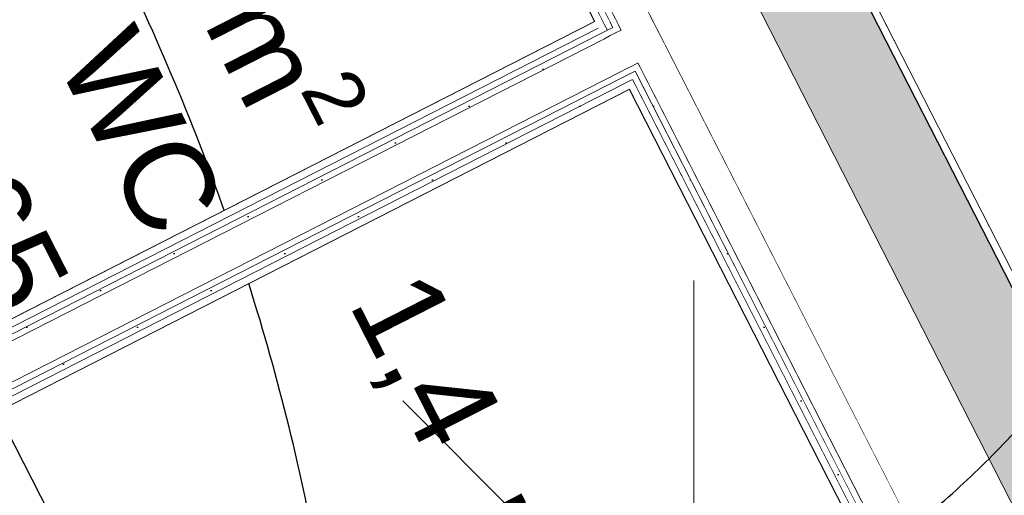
# Model space of a CAD drawing. Header units: metres. Extents: x 538891 to 1080079, y 6588829 to 13178720.
# Tile 698 of 1056: x 539908.861 to 539910.863, y 6589208.133 to 6589209.101. Entities that reach past the tile are written whole.
import ezdxf

# ---------------------------------------------------------------- set-up
doc = ezdxf.new("R2010")
doc.units = ezdxf.units.M
doc.header["$LTSCALE"] = 0.4
doc.header["$PDMODE"] = 1
doc.header["$PDSIZE"] = -2
doc.linetypes.add('openingline', pattern=[100, 62.5, -37.5])
doc.linetypes.add('Triple Dashed', pattern=[92.604163, 66.145831, -26.458332])
for name, color, linetype in [('AR', 7, 'Continuous'), ('DENDRO', 7, 'Continuous'), ('KINO_TAIMESTIK', 7, 'Continuous')]:
    doc.layers.add(name, color=color, linetype=linetype)
doc.styles.add('Arial', font='arial.ttf')
pattern_1 = [(0, (0, 0), (0, 0.075), [1e-05, -0.07499])]

msp = doc.modelspace()

# ---------------------------------------------------------------- linework, layer by layer
at = {"layer": 'AR', "color": 9, "linetype": 'Continuous', "lineweight": 9, "true_color": 0xc9c5ab, "flags": 128}
msp.add_lwpolyline([(539912.0564, 6589217.9736), (539909.313, 6589216.5734), (539909.4085, 6589216.3863), (539907.4178, 6589215.3703), (539912.6231, 6589205.1719), (539914.4267, 6589206.0924), (539914.6836, 6589205.5892), (539914.8706, 6589205.6847), (539914.932, 6589205.5644), (539917.6753, 6589206.9646)], dxfattribs=at)
at = {"layer": 'AR', "color": 7, "linetype": 'Continuous', "lineweight": 9, "flags": 128}
msp.add_lwpolyline([(539912.0564, 6589217.9736), (539909.313, 6589216.5734), (539909.4085, 6589216.3863), (539907.4178, 6589215.3703), (539912.6231, 6589205.1719), (539914.4267, 6589206.0924), (539914.6836, 6589205.5892), (539914.8706, 6589205.6847), (539914.932, 6589205.5644), (539917.6753, 6589206.9646)], dxfattribs=at)
at = {"layer": 'AR', "color": 254, "linetype": 'Continuous', "lineweight": 25, "true_color": 0xd1d1d1, "flags": 128}
for points in [[(539908.7445, 6589208.4409), (539910.0302, 6589209.0972), (539909.5915, 6589209.9567), (539908.3058, 6589209.3004)], [(539910.1006, 6589208.9591), (539908.8149, 6589208.3029), (539909.2536, 6589207.4434), (539910.5393, 6589208.0996)]]:
    msp.add_lwpolyline(points, close=True, dxfattribs=at)
at = {"layer": 'AR', "color": 7, "linetype": 'Continuous', "lineweight": 9, "flags": 128}
for points in [[(539908.7445, 6589208.4409), (539910.0302, 6589209.0972), (539909.5915, 6589209.9567), (539908.3058, 6589209.3004)], [(539910.1006, 6589208.9591), (539908.8149, 6589208.3029), (539909.2536, 6589207.4434), (539910.5393, 6589208.0996)]]:
    msp.add_lwpolyline(points, close=True, dxfattribs=at)
at = {"layer": 'DENDRO', "color": 30, "linetype": 'Continuous', "lineweight": 25, "true_color": 0xff7f00}
msp.add_open_spline([(539908.4058, 6589206.8726), (539908.3832, 6589206.8636), (539908.3606, 6589206.8547), (539907.9498, 6589206.7164), (539907.7723, 6589206.6752), (539907.6966, 6589206.6839), (539907.4656, 6589206.7708), (539907.1595, 6589206.9974), (539906.958, 6589207.5767), (539906.9147, 6589208.132), (539907.0574, 6589208.7889), (539907.1854, 6589209.363), (539907.2918, 6589210.1884), (539907.1418, 6589211.5914), (539906.6378, 6589213.1454), (539905.8218, 6589214.6753), (539905.0646, 6589215.5507), (539904.5703, 6589216.0967), (539904.2579, 6589216.7372), (539904.5264, 6589217.1815), (539905.0378, 6589217.5754), (539905.9098, 6589217.735), (539906.9281, 6589217.7177), (539908.1863, 6589217.2704), (539909.3947, 6589216.3772), (539910.1044, 6589214.7223), (539910.5528, 6589213.2227), (539911.0296, 6589211.7848), (539911.3241, 6589210.6487), (539911.5386, 6589209.4011), (539911.0332, 6589208.335), (539910.2317, 6589207.7328), (539909.4565, 6589207.3603), (539908.9862, 6589207.1356), (539908.613, 6589206.9582), (539908.4316, 6589206.8829), (539908.4187, 6589206.8777), (539908.4058, 6589206.8726)], degree=2, knots=[0, 0, 0, 0.001744, 0.001744, 0.032871, 0.063997, 0.095124, 0.126251, 0.157378, 0.188504, 0.219631, 0.250758, 0.281885, 0.313012, 0.344138, 0.375265, 0.406392, 0.437519, 0.468646, 0.499772, 0.530899, 0.562026, 0.593153, 0.624279, 0.655406, 0.686533, 0.71766, 0.748787, 0.779913, 0.81104, 0.842167, 0.873294, 0.90442, 0.935547, 0.966674, 0.997801, 0.997801, 1, 1, 1], dxfattribs=at)
msp.add_open_spline([(539906.518, 6589202.9189), (539905.3568, 6589202.4966), (539902.9154, 6589202.9171), (539901.0093, 6589204.4902), (539900.1493, 6589206.7942), (539900.5657, 6589209.2118), (539902.1471, 6589211.0953), (539904.4696, 6589211.9399), (539906.911, 6589211.5194), (539908.817, 6589209.9464), (539909.6771, 6589207.6424), (539909.2606, 6589205.2247), (539907.6793, 6589203.3412), (539906.518, 6589202.9189)], degree=2, dxfattribs=at)
at = {"layer": 'KINO_TAIMESTIK', "color": 181, "linetype": 'Continuous', "lineweight": 18, "true_color": 0x9f7fff}
for p, q in [((539910.2317, 6589206.8956), (539910.2317, 6589208.5701)), ((539909.6397, 6589208.3249), (539910.8238, 6589207.1408))]:
    msp.add_line(p, q, dxfattribs=at)

# ---------------------------------------------------------------- texts
at = {"layer": 'AR', "color": 7, "char_height": 0.18, "attachment_point": 1, "rotation": 297.0398, "line_spacing_factor": 1.004016, "style": 'Arial'}
for s, insert in [('\\A1;1,4{\\H0.9851x; } m{\\H0.9851x;\\H0.6667x;\\S2 ^ ;}', (539909.2181, 6589209.6338)), ('WC', (539909.0934, 6589209.1003)), ('165', (539908.7782, 6589208.9401)), ('\\A1;1,4{\\H0.9851x; } m{\\H0.9851x;\\H0.6667x;\\S2 ^ ;}', (539909.7348, 6589208.6295))]:
    msp.add_mtext(s, dxfattribs=dict(at, insert=insert))

# ---------------------------------------------------------------- next in the draw order: wipeouts: each hides what was drawn before it
at = {"color": 255, "linetype": 'Continuous', "lineweight": 5}
msp.add_wipeout([(539912.6231, 6589205.1719), (539908.5248, 6589213.2014), (539908.5114, 6589213.1946), (539912.6097, 6589205.165)], dxfattribs=at).dxf.layer = 'AR'

# ---------------------------------------------------------------- next in the draw order: hatches: boundary and pattern name
at = {"layer": 'AR', "linetype": 'Continuous', "lineweight": 9, "true_color": 0x6a6a6a}
h = msp.add_hatch(dxfattribs=at)
h.set_pattern_fill('STRUCTURAL_CONCRETE_0001', color=251, style=0, pattern_type=2)
h.set_pattern_definition([(90, (0, 0), (-0.6235383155, 0), [0.060000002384, -0.30000001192]), (90, (-0.3118, 0.18), (-0.6235383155, 0), [0.060000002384, -0.30000001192]), (150, (0, 0), (0.31176915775, 0.54000002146), [0.060000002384, -0.30000001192]), (150, (2e-17, 0.36), (0.31176915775, 0.54000002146), [0.060000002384, -0.30000001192]), (-150, (4e-18, 0.06), (-0.31176915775, 0.54000002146), [0.060000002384, -0.30000001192]), (-150, (3e-17, 0.42), (-0.31176915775, 0.54000002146), [0.060000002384, -0.30000001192]), (90, (-0.06, 4e-18), (-0.1200000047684, 0), [1e-05, -0.299990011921]), (90, (-0.06, 0.12001), (-0.1200000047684, 0), [1e-05, -0.299990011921]), (135, (-0.06, 0.06), (0.0848528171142, 0.0848528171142), [1e-05, -0.239990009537]), (135, (-0.12365, 0.12365), (0.0848528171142, 0.0848528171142), [1e-05, -0.239990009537])])
h.paths.add_polyline_path([(539912.6802, 6589205.027), (539908.5114, 6589213.1946), (539908.3333, 6589213.1037), (539912.502, 6589204.9361)])

# ---------------------------------------------------------------- next in the draw order: linework, layer by layer
at = {"layer": 'AR', "color": 7, "linetype": 'Continuous', "lineweight": 9}
for p, q in [((539912.6165, 6589205.1517), (539908.5114, 6589213.1946)), ((539912.6231, 6589205.1719), (539908.5248, 6589213.2014)), ((539908.3333, 6589213.1037), (539911.3633, 6589207.1671))]:
    msp.add_line(p, q, dxfattribs=at)
at = {"layer": 'AR', "color": 152, "linetype": 'openingline', "lineweight": 25, "true_color": 0x295bde}
msp.add_line((539912.6802, 6589205.027), (539908.5114, 6589213.1946), dxfattribs=at)
at = {"layer": 'AR', "color": 252, "linetype": 'Continuous', "true_color": 0x848484}
msp.add_solid([(539912.6802, 6589205.027), (539908.5114, 6589213.1946), (539912.502, 6589204.9361), (539908.3333, 6589213.1037)], dxfattribs=at)

# ---------------------------------------------------------------- next in the draw order: wipeouts: each hides what was drawn before it
at = {"color": 255, "linetype": 'Continuous', "lineweight": 5}
for points in [[(539910.0435, 6589209.104), (539909.6048, 6589209.9635), (539909.5915, 6589209.9567), (539910.0302, 6589209.0972)], [(539910.114, 6589208.9659), (539910.1072, 6589208.9793), (539910.0938, 6589208.9725), (539910.1006, 6589208.9591)]]:
    msp.add_wipeout(points, dxfattribs=at).dxf.layer = 'AR'

# ---------------------------------------------------------------- next in the draw order: wipeouts: each hides what was drawn before it
for points in [[(539910.0503, 6589209.0906), (539910.0435, 6589209.104), (539910.0302, 6589209.0972), (539910.037, 6589209.0838)], [(539910.1183, 6589208.985), (539910.1126, 6589208.9961), (539910.1015, 6589208.9904), (539910.1072, 6589208.9793)], [(539910.5527, 6589208.1064), (539910.114, 6589208.9659), (539910.1006, 6589208.9591), (539910.5393, 6589208.0996)]]:
    msp.add_wipeout(points, dxfattribs=at).dxf.layer = 'AR'

# ---------------------------------------------------------------- next in the draw order: hatches: boundary and pattern name
at = {"layer": 'AR', "linetype": 'Continuous', "lineweight": 25, "true_color": 0x848484}
h = msp.add_hatch(dxfattribs=at)
h.set_pattern_fill('GYPSUM_0001', color=252, style=0, pattern_type=2)
h.set_pattern_definition(pattern_1)
h.paths.add_polyline_path([(539910.1183, 6589208.985), (539910.1126, 6589208.9961), (539910.1015, 6589208.9904), (539910.1072, 6589208.9793)])

# ---------------------------------------------------------------- next in the draw order: wipeouts: each hides what was drawn before it
at = {"color": 255, "linetype": 'Continuous', "lineweight": 5}
msp.add_wipeout([(539910.056, 6589209.0795), (539910.0503, 6589209.0906), (539910.037, 6589209.0838), (539910.0427, 6589209.0727)], dxfattribs=at).dxf.layer = 'AR'

# ---------------------------------------------------------------- next in the draw order: wipeouts: each hides what was drawn before it
for points in [[(539910.0615, 6589209.0963), (539909.6091, 6589209.9825), (539909.598, 6589209.9769), (539910.0503, 6589209.0906)], [(539910.1238, 6589209.0018), (539910.1181, 6589209.0129), (539910.1069, 6589209.0072), (539910.1126, 6589208.9961)], [(539910.5706, 6589208.0987), (539910.1183, 6589208.985), (539910.1072, 6589208.9793), (539910.5595, 6589208.093)]]:
    msp.add_wipeout(points, dxfattribs=at).dxf.layer = 'AR'

# ---------------------------------------------------------------- next in the draw order: hatches: boundary and pattern name
at = {"layer": 'AR', "linetype": 'Continuous', "lineweight": 25, "true_color": 0x848484}
h = msp.add_hatch(dxfattribs=at)
h.set_pattern_fill('GYPSUM_0001', color=252, style=0, pattern_type=2)
h.set_pattern_definition(pattern_1)
h.paths.add_polyline_path([(539910.0615, 6589209.0963), (539909.6091, 6589209.9825), (539909.598, 6589209.9769), (539910.0503, 6589209.0906)])
h = msp.add_hatch(dxfattribs=at)
h.set_pattern_fill('GYPSUM_0001', color=252, style=0, pattern_type=2)
h.set_pattern_definition(pattern_1)
h.paths.add_polyline_path([(539910.1238, 6589209.0018), (539910.1181, 6589209.0129), (539910.1069, 6589209.0072), (539910.1126, 6589208.9961)])
h = msp.add_hatch(dxfattribs=at)
h.set_pattern_fill('GYPSUM_0001', color=252, style=0, pattern_type=2)
h.set_pattern_definition(pattern_1)
h.paths.add_polyline_path([(539910.5706, 6589208.0987), (539910.1183, 6589208.985), (539910.1072, 6589208.9793), (539910.5595, 6589208.093)])

# ---------------------------------------------------------------- next in the draw order: wipeouts: each hides what was drawn before it
at = {"color": 255, "linetype": 'Continuous', "lineweight": 5}
for points in [[(539910.0672, 6589209.0852), (539910.0615, 6589209.0963), (539910.0503, 6589209.0906), (539910.056, 6589209.0795)], [(539910.5875, 6589208.0933), (539910.1238, 6589209.0018), (539910.1126, 6589208.9961), (539910.5763, 6589208.0876)]]:
    msp.add_wipeout(points, dxfattribs=at).dxf.layer = 'AR'

# ---------------------------------------------------------------- next in the draw order: hatches: boundary and pattern name
at = {"layer": 'AR', "linetype": 'Continuous', "lineweight": 25, "true_color": 0x848484}
h = msp.add_hatch(dxfattribs=at)
h.set_pattern_fill('GYPSUM_0001', color=252, style=0, pattern_type=2)
h.set_pattern_definition(pattern_1)
h.paths.add_polyline_path([(539910.0672, 6589209.0852), (539910.0615, 6589209.0963), (539910.0503, 6589209.0906), (539910.056, 6589209.0795)])
h = msp.add_hatch(dxfattribs=at)
h.set_pattern_fill('GYPSUM_0001', color=252, style=0, pattern_type=2)
h.set_pattern_definition(pattern_1)
h.paths.add_polyline_path([(539910.5875, 6589208.0933), (539910.1238, 6589209.0018), (539910.1126, 6589208.9961), (539910.5763, 6589208.0876)])

# ---------------------------------------------------------------- next in the draw order: linework, layer by layer
at = {"layer": 'AR', "color": 7, "linetype": 'Continuous', "lineweight": 5}
msp.add_point((539910.1072, 6589208.9793), dxfattribs=at)

# ---------------------------------------------------------------- next in the draw order: wipeouts: each hides what was drawn before it
at = {"color": 255, "linetype": 'Continuous', "lineweight": 5}
msp.add_wipeout([(539910.0783, 6589209.0908), (539909.6146, 6589209.9994), (539909.6035, 6589209.9937), (539910.0672, 6589209.0852)], dxfattribs=at).dxf.layer = 'AR'

# ---------------------------------------------------------------- next in the draw order: hatches: boundary and pattern name
at = {"layer": 'AR', "linetype": 'Continuous', "lineweight": 25, "true_color": 0x848484}
h = msp.add_hatch(dxfattribs=at)
h.set_pattern_fill('GYPSUM_0001', color=252, style=0, pattern_type=2)
h.set_pattern_definition(pattern_1)
h.paths.add_polyline_path([(539910.0783, 6589209.0908), (539909.6146, 6589209.9994), (539909.6035, 6589209.9937), (539910.0672, 6589209.0852)])

# ---------------------------------------------------------------- next in the draw order: wipeouts: each hides what was drawn before it
at = {"color": 255, "linetype": 'Continuous', "lineweight": 5}
msp.add_wipeout([(539910.084, 6589209.0797), (539910.0783, 6589209.0908), (539910.0672, 6589209.0852), (539910.0728, 6589209.074)], dxfattribs=at).dxf.layer = 'AR'

# ---------------------------------------------------------------- next in the draw order: hatches: boundary and pattern name
at = {"layer": 'AR', "linetype": 'Continuous', "lineweight": 25, "true_color": 0x848484}
h = msp.add_hatch(dxfattribs=at)
h.set_pattern_fill('GYPSUM_0001', color=252, style=0, pattern_type=2)
h.set_pattern_definition(pattern_1)
h.paths.add_polyline_path([(539910.084, 6589209.0797), (539910.0783, 6589209.0908), (539910.0672, 6589209.0852), (539910.0728, 6589209.074)])

# ---------------------------------------------------------------- next in the draw order: wipeouts: each hides what was drawn before it
at = {"color": 255, "linetype": 'Continuous', "lineweight": 5}
msp.add_wipeout([(539910.1428, 6589209.1097), (539909.6677, 6589210.0405), (539909.6089, 6589210.0105), (539910.084, 6589209.0797)], dxfattribs=at).dxf.layer = 'AR'

# ---------------------------------------------------------------- next in the draw order: linework, layer by layer
at = {"layer": 'AR', "color": 7, "linetype": 'Continuous', "lineweight": 9}
for p, q in [((539909.6035, 6589209.9937), (539910.0672, 6589209.0852)), ((539909.598, 6589209.9769), (539910.0503, 6589209.0906)), ((539909.598, 6589209.9769), (539910.0503, 6589209.0906)), ((539909.5915, 6589209.9567), (539910.0302, 6589209.0972)), ((539910.0503, 6589209.0906), (539910.056, 6589209.0795)), ((539910.0672, 6589209.0852), (539910.056, 6589209.0795))]:
    msp.add_line(p, q, dxfattribs=at)

# ---------------------------------------------------------------- next in the draw order: wipeouts: each hides what was drawn before it
at = {"color": 255, "linetype": 'Continuous', "lineweight": 5}
msp.add_wipeout([(539910.1769, 6589209.0429), (539910.1428, 6589209.1097), (539910.084, 6589209.0797), (539910.1181, 6589209.0129)], dxfattribs=at).dxf.layer = 'AR'

# ---------------------------------------------------------------- next in the draw order: linework, layer by layer
at = {"layer": 'AR', "color": 7, "linetype": 'Continuous', "lineweight": 9}
for p, q in [((539909.6089, 6589210.0105), (539910.084, 6589209.0797)), ((539910.084, 6589209.0797), (539910.0728, 6589209.074))]:
    msp.add_line(p, q, dxfattribs=at)

# ---------------------------------------------------------------- next in the draw order: wipeouts: each hides what was drawn before it
at = {"color": 255, "linetype": 'Continuous', "lineweight": 5}
msp.add_wipeout([(539910.6519, 6589208.1121), (539910.1769, 6589209.0429), (539910.1181, 6589209.0129), (539910.5931, 6589208.0821)], dxfattribs=at).dxf.layer = 'AR'

# ---------------------------------------------------------------- next in the draw order: linework, layer by layer
at = {"layer": 'AR', "color": 7, "linetype": 'Continuous', "lineweight": 9}
for p, q in [((539911.1748, 6589207.0877), (539908.1516, 6589213.0109)), ((539910.1069, 6589209.0072), (539910.1181, 6589209.0129)), ((539910.1181, 6589209.0129), (539910.5931, 6589208.0821)), ((539910.1015, 6589208.9904), (539910.1126, 6589208.9961)), ((539910.1126, 6589208.9961), (539910.5763, 6589208.0876)), ((539910.1072, 6589208.9793), (539910.5595, 6589208.093)), ((539910.1072, 6589208.9793), (539910.5595, 6589208.093)), ((539910.1006, 6589208.9591), (539910.5393, 6589208.0996))]:
    msp.add_line(p, q, dxfattribs=at)

# ---------------------------------------------------------------- next in the draw order: wipeouts: each hides what was drawn before it
at = {"color": 255, "linetype": 'Continuous', "lineweight": 5}
msp.add_wipeout([(539910.0617, 6589209.0684), (539910.056, 6589209.0795), (539910.0427, 6589209.0727), (539910.0484, 6589209.0615)], dxfattribs=at).dxf.layer = 'AR'

# ---------------------------------------------------------------- next in the draw order: hatches: boundary and pattern name
at = {"layer": 'AR', "linetype": 'Continuous', "lineweight": 25, "true_color": 0x848484}
h = msp.add_hatch(dxfattribs=at)
h.set_pattern_fill('GYPSUM_0001', color=252, style=0, pattern_type=2)
h.set_pattern_definition(pattern_1)
h.paths.add_polyline_path([(539910.0617, 6589209.0684), (539910.056, 6589209.0795), (539910.0427, 6589209.0727), (539910.0484, 6589209.0615)])

# ---------------------------------------------------------------- next in the draw order: wipeouts: each hides what was drawn before it
at = {"color": 255, "linetype": 'Continuous', "lineweight": 5}
msp.add_wipeout([(539910.0958, 6589209.0015), (539910.0617, 6589209.0684), (539910.0484, 6589209.0615), (539910.0824, 6589208.9947)], dxfattribs=at).dxf.layer = 'AR'

# ---------------------------------------------------------------- next in the draw order: wipeouts: each hides what was drawn before it
for points in [[(539910.0728, 6589209.074), (539910.0672, 6589209.0852), (539910.056, 6589209.0795), (539910.0617, 6589209.0684)], [(539910.1015, 6589208.9904), (539910.0958, 6589209.0015), (539910.0824, 6589208.9947), (539910.0881, 6589208.9836)]]:
    msp.add_wipeout(points, dxfattribs=at).dxf.layer = 'AR'

# ---------------------------------------------------------------- next in the draw order: hatches: boundary and pattern name
at = {"layer": 'AR', "linetype": 'Continuous', "lineweight": 25, "true_color": 0x848484}
h = msp.add_hatch(dxfattribs=at)
h.set_pattern_fill('GYPSUM_0001', color=252, style=0, pattern_type=2)
h.set_pattern_definition(pattern_1)
h.paths.add_polyline_path([(539910.0728, 6589209.074), (539910.0672, 6589209.0852), (539910.056, 6589209.0795), (539910.0617, 6589209.0684)])
h = msp.add_hatch(dxfattribs=at)
h.set_pattern_fill('GYPSUM_0001', color=252, style=0, pattern_type=2)
h.set_pattern_definition(pattern_1)
h.paths.add_polyline_path([(539910.1015, 6589208.9904), (539910.0958, 6589209.0015), (539910.0824, 6589208.9947), (539910.0881, 6589208.9836)])

# ---------------------------------------------------------------- next in the draw order: wipeouts: each hides what was drawn before it
at = {"color": 255, "linetype": 'Continuous', "lineweight": 5}
for points in [[(539910.1069, 6589209.0072), (539910.0728, 6589209.074), (539910.0617, 6589209.0684), (539910.0958, 6589209.0015)], [(539910.1072, 6589208.9793), (539910.1015, 6589208.9904), (539910.0881, 6589208.9836), (539910.0938, 6589208.9725)]]:
    msp.add_wipeout(points, dxfattribs=at).dxf.layer = 'AR'

# ---------------------------------------------------------------- next in the draw order: hatches: boundary and pattern name
at = {"layer": 'AR', "linetype": 'Continuous', "lineweight": 25, "true_color": 0x848484}
h = msp.add_hatch(dxfattribs=at)
h.set_pattern_fill('GYPSUM_0001', color=252, style=0, pattern_type=2)
h.set_pattern_definition(pattern_1)
h.paths.add_polyline_path([(539910.1072, 6589208.9793), (539910.1015, 6589208.9904), (539910.0881, 6589208.9836), (539910.0938, 6589208.9725)])

# ---------------------------------------------------------------- next in the draw order: wipeouts: each hides what was drawn before it
at = {"color": 255, "linetype": 'Continuous', "lineweight": 5}
for points in [[(539910.1126, 6589208.9961), (539910.1069, 6589209.0072), (539910.0958, 6589209.0015), (539910.1015, 6589208.9904)], [(539908.8149, 6589208.3029), (539910.1006, 6589208.9591), (539910.0938, 6589208.9725), (539908.8081, 6589208.3162)]]:
    msp.add_wipeout(points, dxfattribs=at).dxf.layer = 'AR'

# ---------------------------------------------------------------- next in the draw order: hatches: boundary and pattern name
at = {"layer": 'AR', "linetype": 'Continuous', "lineweight": 25, "true_color": 0x848484}
h = msp.add_hatch(dxfattribs=at)
h.set_pattern_fill('GYPSUM_0001', color=252, style=0, pattern_type=2)
h.set_pattern_definition(pattern_1)
h.paths.add_polyline_path([(539910.1126, 6589208.9961), (539910.1069, 6589209.0072), (539910.0958, 6589209.0015), (539910.1015, 6589208.9904)])

# ---------------------------------------------------------------- next in the draw order: linework, layer by layer
at = {"layer": 'AR', "color": 7, "linetype": 'Continuous', "lineweight": 5}
msp.add_point((539910.1072, 6589208.9793), dxfattribs=at)

# ---------------------------------------------------------------- next in the draw order: wipeouts: each hides what was drawn before it
at = {"color": 255, "linetype": 'Continuous', "lineweight": 5}
for points in [[(539910.1181, 6589209.0129), (539910.084, 6589209.0797), (539910.0728, 6589209.074), (539910.1069, 6589209.0072)], [(539908.8081, 6589208.3162), (539910.0938, 6589208.9725), (539910.0881, 6589208.9836), (539908.8024, 6589208.3274)]]:
    msp.add_wipeout(points, dxfattribs=at).dxf.layer = 'AR'

# ---------------------------------------------------------------- next in the draw order: hatches: boundary and pattern name
at = {"layer": 'AR', "linetype": 'Continuous', "lineweight": 25, "true_color": 0x848484}
h = msp.add_hatch(dxfattribs=at)
h.set_pattern_fill('GYPSUM_0001', color=252, style=0, pattern_type=2)
h.set_pattern_definition(pattern_1)
h.paths.add_polyline_path([(539908.8081, 6589208.3162), (539910.0938, 6589208.9725), (539910.0881, 6589208.9836), (539908.8024, 6589208.3274)])

# ---------------------------------------------------------------- next in the draw order: linework, layer by layer
at = {"layer": 'AR', "color": 7, "linetype": 'Continuous', "lineweight": 9}
for p, q in [((539910.084, 6589209.0797), (539910.0728, 6589209.074)), ((539910.1069, 6589209.0072), (539910.1181, 6589209.0129)), ((539910.1015, 6589208.9904), (539910.1126, 6589208.9961))]:
    msp.add_line(p, q, dxfattribs=at)
at = {"layer": 'AR', "color": 7, "linetype": 'Continuous', "lineweight": 5}
msp.add_point((539910.1015, 6589208.9904), dxfattribs=at)

# ---------------------------------------------------------------- next in the draw order: wipeouts: each hides what was drawn before it
at = {"color": 255, "linetype": 'Continuous', "lineweight": 5}
msp.add_wipeout([(539908.8024, 6589208.3274), (539910.0881, 6589208.9836), (539910.0824, 6589208.9947), (539908.7967, 6589208.3385)], dxfattribs=at).dxf.layer = 'AR'

# ---------------------------------------------------------------- next in the draw order: hatches: boundary and pattern name
at = {"layer": 'AR', "linetype": 'Continuous', "lineweight": 25, "true_color": 0x848484}
h = msp.add_hatch(dxfattribs=at)
h.set_pattern_fill('GYPSUM_0001', color=252, style=0, pattern_type=2)
h.set_pattern_definition(pattern_1)
h.paths.add_polyline_path([(539908.8024, 6589208.3274), (539910.0881, 6589208.9836), (539910.0824, 6589208.9947), (539908.7967, 6589208.3385)])

# ---------------------------------------------------------------- next in the draw order: linework, layer by layer
at = {"layer": 'AR', "color": 7, "linetype": 'Continuous', "lineweight": 9}
for p, q in [((539910.0958, 6589209.0015), (539910.1069, 6589209.0072)), ((539910.0938, 6589208.9725), (539910.1072, 6589208.9793))]:
    msp.add_line(p, q, dxfattribs=at)
at = {"layer": 'AR', "color": 7, "linetype": 'Continuous', "lineweight": 5}
msp.add_point((539910.0958, 6589209.0015), dxfattribs=at)

# ---------------------------------------------------------------- next in the draw order: wipeouts: each hides what was drawn before it
at = {"color": 255, "linetype": 'Continuous', "lineweight": 5}
msp.add_wipeout([(539910.0302, 6589209.0972), (539908.7445, 6589208.4409), (539908.7513, 6589208.4276), (539910.037, 6589209.0838)], dxfattribs=at).dxf.layer = 'AR'

# ---------------------------------------------------------------- next in the draw order: wipeouts: each hides what was drawn before it
msp.add_wipeout([(539910.037, 6589209.0838), (539908.7513, 6589208.4276), (539908.757, 6589208.4164), (539910.0427, 6589209.0727)], dxfattribs=at).dxf.layer = 'AR'

# ---------------------------------------------------------------- next in the draw order: hatches: boundary and pattern name
at = {"layer": 'AR', "linetype": 'Continuous', "lineweight": 25, "true_color": 0x848484}
h = msp.add_hatch(dxfattribs=at)
h.set_pattern_fill('GYPSUM_0001', color=252, style=0, pattern_type=2)
h.set_pattern_definition(pattern_1)
h.paths.add_polyline_path([(539910.037, 6589209.0838), (539908.7513, 6589208.4276), (539908.757, 6589208.4164), (539910.0427, 6589209.0727)])

# ---------------------------------------------------------------- next in the draw order: wipeouts: each hides what was drawn before it
at = {"color": 255, "linetype": 'Continuous', "lineweight": 5}
msp.add_wipeout([(539910.0427, 6589209.0727), (539908.757, 6589208.4164), (539908.7626, 6589208.4053), (539910.0484, 6589209.0615)], dxfattribs=at).dxf.layer = 'AR'

# ---------------------------------------------------------------- next in the draw order: hatches: boundary and pattern name
at = {"layer": 'AR', "linetype": 'Continuous', "lineweight": 25, "true_color": 0x848484}
h = msp.add_hatch(dxfattribs=at)
h.set_pattern_fill('GYPSUM_0001', color=252, style=0, pattern_type=2)
h.set_pattern_definition(pattern_1)
h.paths.add_polyline_path([(539910.0427, 6589209.0727), (539908.757, 6589208.4164), (539908.7626, 6589208.4053), (539910.0484, 6589209.0615)])

# ---------------------------------------------------------------- next in the draw order: linework, layer by layer
at = {"layer": 'AR', "color": 7, "linetype": 'Continuous', "lineweight": 9}
for p, q in [((539910.056, 6589209.0795), (539910.0427, 6589209.0727)), ((539910.0672, 6589209.0852), (539910.056, 6589209.0795))]:
    msp.add_line(p, q, dxfattribs=at)
at = {"layer": 'AR', "color": 7, "linetype": 'Continuous', "lineweight": 5}
msp.add_point((539910.056, 6589209.0795), dxfattribs=at)

# ---------------------------------------------------------------- next in the draw order: wipeouts: each hides what was drawn before it
at = {"color": 255, "linetype": 'Continuous', "lineweight": 5}
msp.add_wipeout([(539908.7967, 6589208.3385), (539910.0824, 6589208.9947), (539910.0484, 6589209.0615), (539908.7626, 6589208.4053)], dxfattribs=at).dxf.layer = 'AR'

# ---------------------------------------------------------------- next in the draw order: linework, layer by layer
at = {"layer": 'AR', "color": 251, "linetype": 'Triple Dashed', "lineweight": 9, "true_color": 0x575757}
msp.add_line((539930.8854, 6589169.3586), (539890.0405, 6589249.3836), dxfattribs=at)
at = {"layer": 'AR', "color": 7, "linetype": 'Continuous', "lineweight": 9}
for p, q in [((539910.0302, 6589209.0972), (539908.7445, 6589208.4409)), ((539910.037, 6589209.0838), (539908.7513, 6589208.4276)), ((539910.037, 6589209.0838), (539908.7513, 6589208.4276)), ((539910.0427, 6589209.0727), (539908.757, 6589208.4164)), ((539910.0617, 6589209.0684), (539910.0484, 6589209.0615)), ((539910.0728, 6589209.074), (539910.0617, 6589209.0684)), ((539910.0484, 6589209.0615), (539908.7626, 6589208.4053)), ((539908.7967, 6589208.3385), (539910.0824, 6589208.9947)), ((539910.0824, 6589208.9947), (539910.0958, 6589209.0015)), ((539910.0881, 6589208.9836), (539910.1015, 6589208.9904)), ((539908.8024, 6589208.3274), (539910.0881, 6589208.9836)), ((539908.8081, 6589208.3162), (539910.0938, 6589208.9725)), ((539908.8081, 6589208.3162), (539910.0938, 6589208.9725)), ((539908.8149, 6589208.3029), (539910.1006, 6589208.9591))]:
    msp.add_line(p, q, dxfattribs=at)
at = {"layer": 'AR', "color": 7, "linetype": 'Continuous', "lineweight": 5}
msp.add_point((539910.0617, 6589209.0684), dxfattribs=at)

doc.saveas('drawing.dxf')
